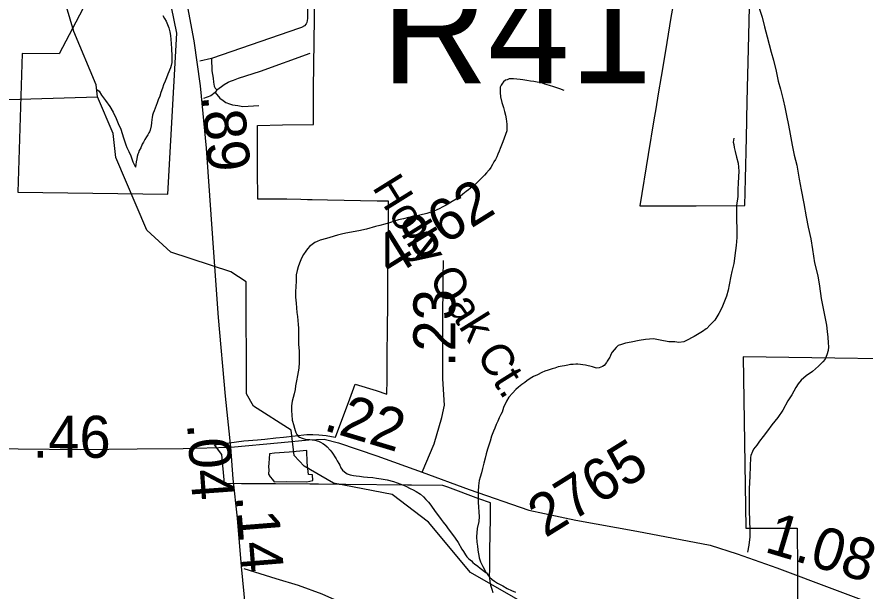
# Model space of a CAD drawing. Extents: x 2001466 to 31450019, y -30647475 to 847247.
# Drawn here: x 2071024 to 2076073, y 666314 to 669730 of the extents above; entities that cross this region are included whole.
import ezdxf

# ---------------------------------------------------------------- set-up
doc = ezdxf.new("R2010")
doc.units = 0
for name, color, linetype in [('Exist Boundary Political City Limit New', 7, 'Continuous'), ('Exist Hydrographic Creek Single Shore', 7, 'Continuous'), ('Exist Hydrographic Misc Water Feature', 7, 'Continuous'), ('Exist Road Non-System Type 51', 7, 'Continuous'), ('Exist Road Primary NC Attributed', 7, 'Continuous'), ('Exist Road Primary NC Service Mileage Hundredths English Label', 7, 'Continuous'), ('Exist Road Primary US Structure RailRoad Number Label', 7, 'Continuous'), ('Exist Road Secondary Mileage Hundredths English Label', 7, 'Continuous'), ('Exist Road Secondary Type 51 Attributed', 7, 'Continuous'), ('Exist Road Secondary Type 51 Label', 7, 'Continuous'), ('Exist Road Secondary Type 51 Number Label', 7, 'Continuous'), ('Map Preparation Boundary City Limit Buffer Line', 7, 'Continuous')]:
    doc.layers.add(name, color=color, linetype=linetype)

msp = doc.modelspace()

# ---------------------------------------------------------------- linework, layer by layer
at = {"layer": 'Exist Boundary Political City Limit New'}
for points in [[(2071735, 670386), (2071274.5, 669510.7), (2071054.4, 669511.2), (2071028.9, 668687.9), (2071923.1, 668674.3), (2071975, 669633.9), (2071819.4, 670399), (2071735, 670386)], [(2072766.8, 666949.2), (2072563.4, 666950.8), (2072360.1, 666952.2), (2072260.1, 666954.2), (2072243.4, 667126.9), (2072200, 667183.9), (2072375.6, 667207), (2072455.5, 667214.3), (2072499.2, 667218.2), (2072566.2, 667224.4), (2072611.5, 667229.2), (2072750.5, 667244.2), (2072755.4, 667244.2), (2072784.8, 667245.7), (2072822, 667243.4), (2072864.6, 667238.6), (2072897.4, 667233.8), (2072921, 667228.7), (2073006.5, 667458.2), (2073038.2, 667545), (2073163.1, 667507.7), (2073226.9, 667484.6), (2073227.5, 667573.3), (2073228.6, 667721.2), (2073229.9, 667871.1), (2073231.2, 668023.8), (2073232.6, 668173), (2073235.6, 668533.4), (2073236.4, 668632.6), (2073167.6, 668633.8), (2072872.5, 668639.2), (2072781.4, 668641.4), (2072754.2, 668642.1), (2072714.8, 668643), (2072631.1, 668645), (2072458.1, 668644.7), (2072456.9, 668820), (2072455.9, 668927.2), (2072456.1, 669084.1), (2072605.8, 669086.9), (2072789.6, 669088.9), (2072790.1, 669305.1), (2072799.8, 670000)], [(2074934.2, 669824.2), (2074917.8, 669725.5), (2074885.1, 669528.3), (2074859.8, 669375.4), (2074842.6, 669272.1), (2074827.9, 669183.8), (2074816.8, 669116.8), (2074782.8, 668911.4), (2074731.9, 668604.9), (2074782, 668605.1), (2075010.9, 668606), (2075067.6, 668606.2), (2075357.8, 668607.5), (2075359.8, 668687.3), (2075361.6, 668767.3), (2075363.5, 668847.3), (2075365.4, 668927.3), (2075369.8, 669108.1), (2075370.2, 669129), (2075374.5, 669310.4), (2075376.2, 669384.1), (2075381.8, 669618.4), (2075383.9, 669705.3), (2075387.9, 669877.3)], [(2076711.5, 667687), (2075346.8, 667707.7), (2075363, 666687.3), (2075669.4, 666687.5), (2075670.5, 666438.6), (2075671, 666375.7), (2075669.2, 666052.7)], [(2073859.1, 666302.2), (2073852.5, 666322.2), (2073846.1, 666346.6), (2073841.9, 666370.1), (2073839.5, 666391), (2073838.4, 666411.8), (2073838.8, 666434.8), (2073840.2, 666554.4), (2073842.8, 666747.6), (2073842.9, 666750.5), (2073844, 666838.8), (2073774.8, 666863.1), (2073588.9, 666932.1), (2073560.5, 666942.4), (2073373.6, 666943.9), (2073349.5, 666944.1), (2072981.1, 666947.6), (2072941.4, 666948), (2072818.8, 666948.8), (2072766.8, 666949.2)]]:
    msp.add_lwpolyline(points, dxfattribs=at)
at = {"layer": 'Exist Hydrographic Creek Single Shore'}
msp.add_lwpolyline([(2074413.9, 665890.3), (2074101.2, 666208.7), (2073725.1, 666423.1), (2073475.2, 666723.4), (2073258.2, 666888.5), (2072908.2, 666954.7), (2072733.1, 667056.7), (2072674.3, 667120.2), (2072657.2, 667271.5), (2072432.1, 667413.9), (2072390.3, 667486.9), (2072389.2, 668152.9), (2072297.2, 668213.8), (2071939.1, 668329.4), (2071797.2, 668460.2), (2071613.3, 668893.7), (2071596.3, 669035.2), (2071504.2, 669253.6)], dxfattribs=at)
at = {"layer": 'Exist Hydrographic Misc Water Feature'}
msp.add_line((2070829.2, 669234.5), (2071504.2, 669253.6), dxfattribs=at)
for points in [[(2071504.2, 669253.6), (2071496.2, 669325.9), (2071362.3, 669643.6), (2071303.3, 669844.9), (2071236.2, 669967.6), (2071069.3, 670102.3)], [(2071891.8, 669738.5), (2071902, 669720.7), (2071911.7, 669704.7), (2071920.3, 669684.7), (2071928.1, 669664.8), (2071934.2, 669640.8), (2071938.1, 669618.7), (2071940.2, 669594.9), (2071942.4, 669572.6), (2071944.3, 669540.7), (2071946.3, 669498.6), (2071946.5, 669474.6), (2071946.3, 669458.9), (2071942.6, 669440.8), (2071938.5, 669426.8), (2071922.3, 669388.7), (2071914.5, 669366.8), (2071906.5, 669346.9), (2071896.9, 669324.8), (2071890.3, 669306.7), (2071880.5, 669280.7), (2071874.8, 669258.8), (2071864.7, 669236.8), (2071858.8, 669218.6), (2071852.6, 669202.5), (2071847.1, 669186.8), (2071840.9, 669170.7), (2071834.8, 669156.6), (2071831.1, 669144.6), (2071829.2, 669130.7), (2071826.8, 669118.8), (2071824.9, 669100.5), (2071822.9, 669082.5), (2071817.3, 669056.6), (2071813, 669046.7)], [(2074282.1, 669291.1), (2074256.2, 669301.1), (2074220.3, 669313), (2074194.1, 669321.1), (2074166, 669329), (2074146.1, 669336.8), (2074122.1, 669340.9), (2074101.8, 669344.7), (2074082.3, 669346.9), (2074060, 669350.7), (2074036, 669354.7), (2074020.2, 669356.7), (2073980, 669360.8), (2073968.1, 669360.5), (2073954.2, 669360.6), (2073941.9, 669356.4), (2073931.8, 669352.6), (2073920.1, 669342.7), (2073914, 669334.7), (2073906.4, 669324.5), (2073900.1, 669312.5), (2073900.3, 669280.4), (2073902.3, 669254.5), (2073910.3, 669220.4), (2073920.6, 669190.5), (2073926.3, 669166.5), (2073932.4, 669144.5), (2073936.3, 669124.4), (2073940.9, 669092.5), (2073940.7, 669070.6), (2073940.4, 669052.4), (2073932.7, 669030.5), (2073924.7, 669008.6), (2073916.9, 668986.7), (2073908.9, 668966.4), (2073900.9, 668946.5), (2073894.7, 668930.4), (2073887.1, 668912.5), (2073881, 668896.4), (2073873.2, 668880.5), (2073862.7, 668866.7), (2073855.4, 668852.4), (2073845.1, 668834.5), (2073835.3, 668820.6), (2073818.9, 668802.3), (2073807.2, 668788.3), (2073791, 668772.5), (2073775.2, 668756.2), (2073759.4, 668740.4), (2073741.3, 668724.1), (2073711.4, 668700.2), (2073697.5, 668690.2), (2073679.4, 668674.2), (2073663.4, 668662.1), (2073639.4, 668646.2), (2073615.4, 668632), (2073599.2, 668621.9), (2073579.4, 668609.9), (2073559.5, 668599.9), (2073537.5, 668587.9), (2073505.5, 668574.1), (2073481.5, 668565.9), (2073463.5, 668559.7), (2073423.5, 668549.6), (2073403.8, 668545.7), (2073355.8, 668535.5), (2073325.5, 668527.5), (2073295.6, 668521.5), (2073269.5, 668515.3), (2073247.8, 668507.2), (2073213.9, 668497.4), (2073183.6, 668489.4), (2073158, 668483.1), (2073104.2, 668466.9), (2073060.2, 668457), (2072982, 668442.9), (2072956, 668436.7), (2072932, 668431), (2072885.9, 668416.9), (2072867.8, 668410.7), (2072830.1, 668400.6), (2072812.3, 668392.7), (2072798.1, 668386.8), (2072782.3, 668376.6), (2072768.4, 668366.5), (2072754, 668350.5), (2072744.2, 668336.6), (2072730.2, 668316.4), (2072718.5, 668294.6), (2072706.2, 668264.4), (2072698.2, 668242.5), (2072692.5, 668220.3), (2072686.6, 668194.4), (2072686.3, 668158.3), (2072682.5, 668094.4), (2072682.7, 668062.4), (2072687, 668026.4), (2072690.9, 667970.7), (2072695, 667946.6), (2072699.1, 667900.5)], [(2071494.8, 669301.8), (2071498.7, 669297.9), (2071512.8, 669288.1), (2071526.8, 669264.1), (2071550.8, 669232.1), (2071577, 669196), (2071596.9, 669162.2), (2071615.2, 669126.2), (2071627, 669096.4), (2071641.4, 669062.2), (2071651, 669036.4), (2071657.4, 669010.3), (2071663.3, 668992.4), (2071671.3, 668968.4), (2071677.5, 668952.5), (2071689.2, 668928.4), (2071701.3, 668904.2), (2071713.2, 668868.4), (2071725.5, 668844.6), (2071729.6, 668836.3)], [(2071813, 669046.7), (2071809.1, 669040.4), (2071803.2, 669028.7), (2071795.4, 669016.6), (2071784.9, 669000.7), (2071777.1, 668984.4), (2071769.4, 668972.6), (2071761.4, 668950.7), (2071751.5, 668934.4), (2071747.4, 668920.4), (2071743.1, 668912.5), (2071739.4, 668898.5), (2071737.2, 668884.6), (2071733.3, 668866.6), (2071729.6, 668836.3)], [(2075291.5, 669007.5), (2075287.8, 668985.3), (2075291.5, 668971.4), (2075293.6, 668953.7), (2075299.7, 668929.6), (2075307.7, 668895.5), (2075317.8, 668859.5), (2075322.1, 668811.4), (2075318.4, 668743.4), (2075316.6, 668703.6), (2075316.8, 668661.8), (2075308.6, 668607.8), (2075307.1, 668529.8), (2075309.4, 668461.7), (2075309.2, 668417.5), (2075305.5, 668369.8), (2075301.8, 668339.6), (2075291.5, 668263.6), (2075279.8, 668215.5), (2075273.9, 668187.6), (2075264.3, 668135.6), (2075258.1, 668103.6), (2075248.3, 668067.4), (2075236.6, 668037.5), (2075220.4, 667999.5), (2075202.7, 667965.6), (2075178.8, 667925.4), (2075148.6, 667895.1), (2075130.8, 667875.1), (2075126.7, 667873.3), (2075105.3, 667857), (2075055.1, 667829), (2075006.9, 667803), (2074995.2, 667796.7), (2074965.3, 667792.7), (2074941.3, 667796.8), (2074905.2, 667796.6), (2074853.3, 667806.4), (2074813.4, 667814.1), (2074765.4, 667810), (2074729.3, 667804.1), (2074681.1, 667794), (2074647.5, 667787.7), (2074623.5, 667781.6), (2074603.4, 667773.7), (2074591.5, 667763.7), (2074567.3, 667735.4), (2074559.5, 667721.6), (2074555.8, 667709.6), (2074553.8, 667705.4), (2074537.6, 667681.5), (2074533.7, 667673.6), (2074519.5, 667655.4), (2074509.7, 667649.6), (2074489.6, 667641.7), (2074477.3, 667639.5), (2074469.3, 667641.6), (2074451, 667647.9), (2074409, 667657.6)], [(2072699.1, 667900.5), (2072700.9, 667878.7), (2072700.9, 667842.6), (2072701.1, 667810.5), (2072699.5, 667782.4), (2072703.4, 667740.4), (2072703.4, 667704.7), (2072703.2, 667672.7), (2072701.7, 667640.5), (2072697.6, 667618.4), (2072693.5, 667596.7), (2072687.8, 667564.7), (2072681.4, 667534.5), (2072679.4, 667512.5), (2072673.8, 667486.6), (2072668.1, 667464.7), (2072661.9, 667442.5), (2072658.1, 667414.7), (2072658.1, 667386.3), (2072659.9, 667362.5), (2072661.9, 667330.6)], [(2074409, 667657.6), (2074363.3, 667663.7), (2074350.8, 667663.5), (2074334.8, 667661.5), (2074319, 667661.5), (2074303, 667657.4), (2074284.9, 667653.6), (2074271, 667651.3), (2074245.4, 667647.5), (2074226.9, 667639.3), (2074210.9, 667635.3), (2074187.1, 667627.5), (2074167.4, 667621.2), (2074149.2, 667613.4), (2074123.4, 667601.1), (2074099.2, 667589.3), (2074079.3, 667577.4), (2074059.4, 667564.9), (2074047.1, 667555.1), (2074029.4, 667543.1), (2074009.3, 667527.1), (2073993.4, 667512.9), (2073973.7, 667491.2), (2073953.4, 667467), (2073939.6, 667442.8), (2073921.4, 667405), (2073911.9, 667378.8), (2073905.8, 667364.8), (2073895.5, 667344.8), (2073887.5, 667324.9), (2073877.5, 667304.9), (2073870.1, 667283), (2073861.9, 667264.8), (2073849.6, 667234.9), (2073842.2, 667204.9), (2073832, 667174.7), (2073826, 667157), (2073818.2, 667130.6), (2073812.3, 667104.8), (2073804.3, 667074.7), (2073796.3, 667042.7), (2073790.3, 667016.8), (2073782.1, 666990.9), (2073776.4, 666970.7), (2073772.7, 666938.8), (2073770.3, 666906.7), (2073770.5, 666884.7), (2073770.9, 666858.7), (2073770.9, 666840.9), (2073772.9, 666814.6), (2073774.8, 666782.7), (2073775.2, 666756.7), (2073773.1, 666726.6), (2073764.7, 666684.9), (2073761, 666636.7), (2073761.2, 666604.7), (2073765.3, 666581), (2073767.2, 666558.8), (2073769, 666544.7), (2073773.3, 666525), (2073775.4, 666510.9), (2073783.2, 666486.9), (2073797.3, 666458.9), (2073811.5, 666434.8), (2073816.4, 666423.4), (2073819.5, 666421.1)], [(2072661.9, 667330.6), (2072663.8, 667324.6), (2072669.9, 667304.6), (2072676.1, 667282.6), (2072680, 667268.6), (2072684.1, 667256.7), (2072690, 667244.8), (2072698.2, 667234.7), (2072706, 667228.6), (2072722.2, 667222.9), (2072740.3, 667216.9), (2072752.2, 667214.7), (2072768.4, 667214.7), (2072782.1, 667213), (2072798.3, 667210.9), (2072812, 667206.8), (2072820.2, 667204.8), (2072830.3, 667198.8), (2072844.4, 667191), (2072854.5, 667185), (2072870.5, 667171.2), (2072888.3, 667151.1), (2072898.2, 667139), (2072924.6, 667101), (2072930.2, 667089.1), (2072940.4, 667073), (2072946.4, 667063.2), (2072952.5, 667047.2), (2072962.6, 667033.1), (2072974.4, 667023.2), (2072990.4, 667011.1), (2073008.5, 667005.1), (2073028.6, 667001.2), (2073044.4, 666999.3), (2073062.4, 666997.3), (2073086.4, 666993.7), (2073110.8, 666991.6), (2073142.8, 666989.6), (2073164.5, 666985.5), (2073192.4, 666981.7), (2073228.5, 666975.8), (2073266.2, 666965.6), (2073308.7, 666949.8), (2073338.6, 666938.1), (2073364.7, 666924), (2073382.5, 666916), (2073400.3, 666906), (2073426.8, 666890.2), (2073444.4, 666874.1), (2073458.8, 666858.2), (2073474.8, 666842.3), (2073488.9, 666824.4), (2073514.8, 666786.4), (2073534.6, 666760.3), (2073548.8, 666740.3), (2073560.9, 666724.2), (2073578.9, 666702.4), (2073586.7, 666690.3), (2073633.1, 666628.6), (2073651.3, 666602.7), (2073673.5, 666562.4), (2073683.5, 666548.7), (2073695.4, 666528.7), (2073703.2, 666516.5), (2073715.3, 666504.6), (2073729.4, 666492.7), (2073739.1, 666482.7), (2073747.3, 666475), (2073767.4, 666460.9), (2073781.5, 666450.7), (2073816.4, 666423.4), (2073819.5, 666421.1)], [(2072524.4, 667074.4), (2072522.5, 667052.4), (2072522.9, 667034.5), (2072520.7, 667008.4), (2072532.4, 666992.5), (2072544.7, 666976.4), (2072554.5, 666964.4), (2072630.6, 666964.6), (2072750.5, 666962.7), (2072784.8, 666970.9), (2072782.7, 667004.8), (2072760.6, 667007), (2072752.6, 667078.8), (2072750.5, 667150.8), (2072644.3, 667140.6), (2072558.2, 667134.6), (2072526.6, 667130.4), (2072524.4, 667074.4)], [(2073819.5, 666421.1), (2073827.5, 666410.9), (2073837.5, 666396.8), (2073853.5, 666383), (2073867.7, 666373.2), (2073885.5, 666361.1), (2073901.7, 666353), (2073917.3, 666345), (2073941.9, 666329.1), (2073967.9, 666317.4), (2073991.7, 666307.3)]]:
    msp.add_lwpolyline(points, dxfattribs=at)
at = {"layer": 'Exist Road Non-System Type 51'}
for p, q in [((2072181.8, 669483), (2072113.5, 669466.4)), ((2072214, 669296.3), (2072203.7, 669280.5))]:
    msp.add_line(p, q, dxfattribs=at)
for points in [[(2071995.8, 670074.7), (2072647.6, 670061.5), (2072683.5, 670056.8), (2072709.4, 670052.3), (2072727.2, 670041.9), (2072742.9, 670029.6), (2072750.5, 670011.4), (2072752.2, 669993.4), (2072753.9, 669981.4), (2072753.4, 669957.4), (2072752.8, 669925.4), (2072753, 669737.4), (2072754.6, 669721.3), (2072750.2, 669697.4), (2072746, 669689.5), (2072735.8, 669677.7), (2072717.5, 669666.1), (2072705.4, 669662.3), (2072181.8, 669483)], [(2075427.4, 669829.9), (2075461.7, 669728), (2075473.9, 669669.9), (2075490.2, 669612), (2075502.2, 669566.2), (2075514.5, 669520.1), (2075528.5, 669472.2), (2075544.8, 669406.3), (2075557, 669348.3), (2075571, 669300.4), (2075585.3, 669236.5), (2075595.4, 669192.5), (2075605.6, 669142.5), (2075617.6, 669086.7), (2075627.9, 669032.7), (2075640, 668966.6), (2075652.2, 668906.8), (2075666.4, 668846.9), (2075680.7, 668764.8), (2075693, 668700.9), (2075709.1, 668619), (2075723.3, 668541.1), (2075735.5, 668479.1), (2075749.8, 668409.2), (2075759.9, 668345.2), (2075772.1, 668267.4), (2075792.3, 668189.4), (2075802.7, 668127.4), (2075812.8, 668053.6), (2075825, 667995.5), (2075833.2, 667945.5), (2075843.4, 667895.5), (2075847.4, 667857.7), (2075851.5, 667823.6), (2075853.6, 667789.7), (2075855.8, 667767.7), (2075853.7, 667745.7), (2075845.8, 667719.7), (2075835.8, 667693.7), (2075821.9, 667677.6), (2075796, 667651.5), (2075760.1, 667619.5), (2075722.2, 667593.2), (2075692.3, 667569.2), (2075674.5, 667547.2), (2075660.4, 667525.1), (2075636.7, 667481), (2075612.8, 667445.1), (2075584.9, 667390.8), (2075555, 667346.8), (2075519.3, 667302.8), (2075493.4, 667266.7), (2075467.5, 667232.6), (2075445.5, 667204.5), (2075429.6, 667182.4), (2075409.8, 667158.4), (2075403.7, 667144.3), (2075393.8, 667120.3), (2075391.9, 667108.4), (2075390.1, 667056.4), (2075388.3, 666996.5), (2075384.3, 666922.3), (2075382.6, 666856.4), (2075382.9, 666790.4), (2075387.1, 666676.5), (2075387.3, 666636.5), (2075381.5, 666586.4), (2075373.7, 666544.6)], [(2072181.8, 669483), (2072184.3, 669408.9), (2072191.4, 669364.8), (2072194.9, 669340.7), (2072198.4, 669318.6), (2072204.2, 669306.5), (2072214, 669296.3)], [(2072214, 669296.3), (2072242.4, 669315.7), (2072256.6, 669327.4), (2072280.9, 669341), (2072295, 669346.7), (2072313.2, 669354.3), (2072343.4, 669365.7), (2072474.2, 669407), (2072770.4, 669515)], [(2072203.7, 669280.5), (2072177.3, 669261.1), (2072134.9, 669243.9)], [(2072203.7, 669280.5), (2072231, 669246), (2072250.7, 669231.6), (2072268.5, 669221.2), (2072290.3, 669212.8), (2072308.2, 669206.4), (2072338.1, 669201.8), (2072368, 669197.2), (2072464.1, 669203.2)], [(2072374, 666447), (2072564.8, 666389.2), (2072698, 666348.5), (2072838.9, 666297.6), (2073007.4, 666222.2), (2073114.5, 666176), (2073217.6, 666131.9), (2073344.3, 666069.3), (2073454.8, 665997.1), (2073579.2, 665918.6), (2073681.6, 665840.5), (2073738.8, 665797.3), (2073778.1, 665764.5), (2073795.7, 665746.2), (2073819, 665709.7), (2073832.4, 665683.4), (2073847.8, 665653.1), (2073855.2, 665621), (2073856.2, 665571), (2073855.3, 665531), (2073852.1, 665469), (2073855.3, 665335), (2073857.4, 665238.9), (2073862.2, 665178.8)]]:
    msp.add_lwpolyline(points, dxfattribs=at)
at = {"layer": 'Exist Road Primary NC Attributed'}
for points in [[(2072296.8, 667169.9), (2072265.9, 667472.6), (2072223, 667941.7), (2072200, 668272.7), (2072152.9, 668949.2), (2072117.3, 669319.9), (2072078.6, 669588), (2072003.2, 669990.2), (2071893.3, 670570.3), (2071808.6, 671085.6), (2071726.9, 671535.9), (2071679.3, 671832.6)], [(2072654.7, 663075.1), (2072606, 663547.5), (2072581.4, 663894.1), (2072527, 664460.7), (2072493, 664810.4), (2072461.6, 665234.6), (2072443.3, 665528.9), (2072409.8, 665952), (2072360.6, 666458.8), (2072337.6, 666747.9), (2072310.4, 666980.4), (2072296.8, 667169.9)]]:
    msp.add_lwpolyline(points, dxfattribs=at)
at = {"layer": 'Exist Road Secondary Type 51 Attributed'}
for points in [[(2073436.2, 667021.1), (2073507.5, 667190.1), (2073553.9, 667346.4), (2073568.7, 667420.3), (2073560.2, 667576.6), (2073559.7, 667896.7), (2073561.3, 668177.6), (2073563.4, 668280.1)], [(2069869, 667376.3), (2069971.9, 667298.2), (2070071.1, 667247.5), (2070210.4, 667194.7), (2070421.5, 667169.3), (2070658, 667163), (2071402.1, 667156.6)], [(2072296.8, 667169.9), (2072596.6, 667197.4), (2072761.2, 667214.3), (2072853.1, 667217.5), (2072937.5, 667196.4), (2073167.1, 667118.2), (2073436.2, 667021.1)], [(2071402.1, 667156.6), (2071740.4, 667159.8), (2072012.8, 667161.9), (2072296.8, 667169.9)], [(2073436.2, 667021.1), (2073716.5, 666918.6), (2074071.1, 666795), (2074351.3, 666734.8), (2074715.5, 666669.3), (2075150.9, 666585.9), (2075311.3, 666534.1), (2075548.3, 666451.7), (2076219.6, 666199.3), (2076839.7, 665952.1), (2077309.4, 665772.6), (2077600.7, 665668), (2077723.7, 665631), (2077909.4, 665595.1), (2078061.4, 665578.2), (2078262, 665567.7), (2078544.8, 665565.5), (2078747.5, 665555), (2078823.5, 665551.8)]]:
    msp.add_lwpolyline(points, dxfattribs=at)
at = {"layer": 'Map Preparation Boundary City Limit Buffer Line'}
for points in [[(2071735, 670386), (2071274.5, 669510.7), (2071054.4, 669511.2), (2071028.9, 668687.9), (2071923.1, 668674.3), (2071975, 669633.9), (2071819.4, 670399), (2071735, 670386)], [(2072766.8, 666949.2), (2072563.4, 666950.8), (2072360.1, 666952.2), (2072260.1, 666954.2), (2072243.4, 667126.9), (2072200, 667183.9), (2072375.6, 667207), (2072455.5, 667214.3), (2072499.2, 667218.2), (2072566.2, 667224.4), (2072611.5, 667229.2), (2072750.5, 667244.2), (2072755.4, 667244.2), (2072784.8, 667245.7), (2072822, 667243.4), (2072864.6, 667238.6), (2072897.4, 667233.8), (2072921, 667228.7), (2073006.5, 667458.2), (2073038.2, 667545), (2073163.1, 667507.7), (2073226.9, 667484.6), (2073227.5, 667573.3), (2073228.6, 667721.2), (2073229.9, 667871.1), (2073231.2, 668023.8), (2073232.6, 668173), (2073235.6, 668533.4), (2073236.4, 668632.6), (2073167.6, 668633.8), (2072872.5, 668639.2), (2072781.4, 668641.4), (2072754.2, 668642.1), (2072714.8, 668643), (2072631.1, 668645), (2072458.1, 668644.7), (2072456.9, 668820), (2072455.9, 668927.2), (2072456.1, 669084.1), (2072605.8, 669086.9), (2072789.6, 669088.9), (2072790.1, 669305.1), (2072799.8, 670000)], [(2074934.2, 669824.2), (2074917.8, 669725.5), (2074885.1, 669528.3), (2074859.8, 669375.4), (2074842.6, 669272.1), (2074827.9, 669183.8), (2074816.8, 669116.8), (2074782.8, 668911.4), (2074731.9, 668604.9), (2074782, 668605.1), (2075010.9, 668606), (2075067.6, 668606.2), (2075357.8, 668607.5), (2075359.8, 668687.3), (2075361.6, 668767.3), (2075363.5, 668847.3), (2075365.4, 668927.3), (2075369.8, 669108.1), (2075370.2, 669129), (2075374.5, 669310.4), (2075376.2, 669384.1), (2075381.8, 669618.4), (2075383.9, 669705.3), (2075387.9, 669877.3)], [(2076711.5, 667687), (2075346.8, 667707.7), (2075363, 666687.3), (2075669.4, 666687.5), (2075670.5, 666438.6), (2075671, 666375.7), (2075669.2, 666052.7)], [(2073859.1, 666302.2), (2073852.5, 666322.2), (2073846.1, 666346.6), (2073841.9, 666370.1), (2073839.5, 666391), (2073838.4, 666411.8), (2073838.8, 666434.8), (2073840.2, 666554.4), (2073842.8, 666747.6), (2073842.9, 666750.5), (2073844, 666838.8), (2073774.8, 666863.1), (2073588.9, 666932.1), (2073560.5, 666942.4), (2073373.6, 666943.9), (2073349.5, 666944.1), (2072981.1, 666947.6), (2072941.4, 666948), (2072818.8, 666948.8), (2072766.8, 666949.2)]]:
    msp.add_lwpolyline(points, dxfattribs=at)

# ---------------------------------------------------------------- texts
at = {"layer": 'Exist Road Primary NC Service Mileage Hundredths English Label'}
for s, rotation, p in [('.89', 275.4824, (2072122.9, 669261.8)), ('.04', 274.1052, (2072036.1, 667310.2)), ('.14', 274.5542, (2072327, 666880.2))]:
    msp.add_text(s, height=250, rotation=rotation, dxfattribs=at).set_placement(p)
at = {"layer": 'Exist Road Primary US Structure RailRoad Number Label'}
msp.add_text('R41', height=656.17, dxfattribs=at).set_placement((2073193.5, 669335.3))
at = {"layer": 'Exist Road Secondary Mileage Hundredths English Label'}
for s, rotation, p in [('.23', 89.9364, (2073633.6, 667645.4)), ('.22', 343.3526, (2072842.4, 667273.1)), ('.46', 359.8167, (2071116.9, 667107.7)), ('1.08', 343.3526, (2075467.5, 666548.8))]:
    msp.add_text(s, height=250, rotation=rotation, dxfattribs=at).set_placement(p)
at = {"layer": 'Exist Road Secondary Type 51 Label'}
msp.add_text('Holly Oak Ct.', height=190, rotation=301.918, dxfattribs=at).set_placement((2073135.7, 668715.7))
at = {"layer": 'Exist Road Secondary Type 51 Number Label'}
for s, p in [('4862', (2073253.6, 668174.2)), ('2765', (2074169.6, 666627.1))]:
    msp.add_text(s, height=250, rotation=31.918, dxfattribs=at).set_placement(p)

doc.saveas('drawing.dxf')
